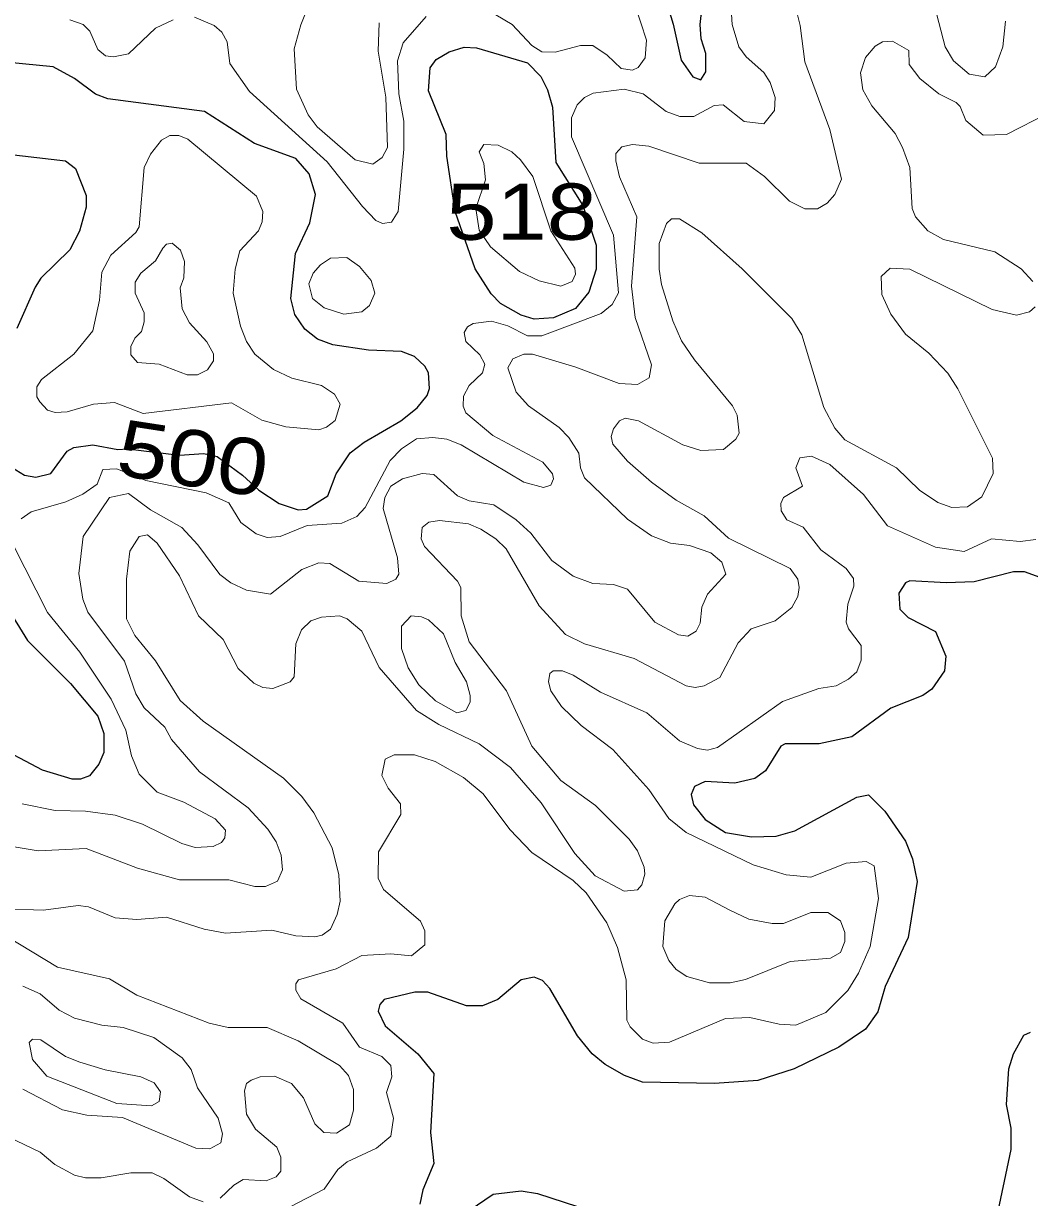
# Model space of a CAD drawing. Extents: x 577 to 602.9, y 7483.8 to 7511.6.
# Drawn here: x 583.914 to 585.345, y 7503.264 to 7504.934 of the extents above; entities that cross this region are included whole.
import ezdxf
from ezdxf.enums import TextEntityAlignment as Align

# ---------------------------------------------------------------- set-up
doc = ezdxf.new("R2010")
doc.units = 0
doc.header["$LTSCALE"] = 0.032
doc.layers.add('1', color=7, linetype='Continuous', lineweight=25)
doc.layers.add('2', color=7, linetype='Continuous', lineweight=13)
doc.layers.add('61', color=7, linetype='Continuous')

msp = doc.modelspace()

# ---------------------------------------------------------------- linework, layer by layer
at = {"layer": '1'}
for points in [[(584.8383, 7504.9327), (584.8494, 7504.8814), (584.8661, 7504.8575), (584.8773, 7504.8535), (584.8844, 7504.8647), (584.8844, 7504.8909), (584.8781, 7504.9116), (584.8765, 7504.9322), (584.8781, 7504.945), (584.894, 7504.9879), (584.8908, 7505.0086), (584.8733, 7505.0269), (584.8383, 7505.0293), (584.8113, 7505.0388), (584.7993, 7505.034), (584.8009, 7505.0205), (584.8248, 7504.9768)], [(584.6592, 7504.8392), (584.6665, 7504.8146), (584.6713, 7504.7358), (584.7095, 7504.6746), (584.7286, 7504.6182), (584.7286, 7504.584), (584.7182, 7504.5514), (584.6992, 7504.5283), (584.6681, 7504.5148), (584.6403, 7504.5132), (584.622, 7504.5188), (584.5926, 7504.5355), (584.5791, 7504.549), (584.5568, 7504.5848), (584.5282, 7504.6659), (584.5163, 7504.7446), (584.5155, 7504.7756), (584.49, 7504.8376), (584.4924, 7504.8702), (584.5012, 7504.8822), (584.5194, 7504.8933), (584.5409, 7504.8996), (584.5584, 7504.8989), (584.6308, 7504.8774), (584.6498, 7504.8583)]]:
    msp.add_lwpolyline(points, close=True, dxfattribs=at)
for points in [[(583.8913, 7504.3064), (583.9159, 7504.2913), (583.9318, 7504.2882), (583.9533, 7504.2937), (583.9763, 7504.3255), (583.9859, 7504.3303), (584.0129, 7504.3343), (584.0487, 7504.3279), (584.0622, 7504.3287), (584.1362, 7504.3198), (584.1707, 7504.322), (584.1897, 7504.3176), (584.226, 7504.2913), (584.2491, 7504.2699), (584.2777, 7504.2508), (584.3047, 7504.242), (584.3167, 7504.2428), (584.3469, 7504.2619), (584.3588, 7504.2929), (584.3787, 7504.3231), (584.3986, 7504.3383), (584.4511, 7504.3685), (584.4741, 7504.3868), (584.4884, 7504.4043), (584.4916, 7504.4146), (584.49, 7504.4369), (584.4852, 7504.4464), (584.4701, 7504.4599), (584.4519, 7504.4671), (584.4049, 7504.4687), (584.354, 7504.4766), (584.3326, 7504.4846), (584.3143, 7504.4989), (584.3, 7504.5196), (584.2944, 7504.5426), (584.3009, 7504.6065), (584.3214, 7504.65), (584.3294, 7504.6905), (584.3206, 7504.7199), (584.3016, 7504.7414), (584.2427, 7504.7629), (584.1719, 7504.8082), (584.0344, 7504.8265), (584.0169, 7504.8329), (583.9867, 7504.8551), (583.9565, 7504.8718), (583.869, 7504.8806)], [(583.8928, 7504.7478), (583.9739, 7504.7382), (583.9883, 7504.7271), (584.0034, 7504.6889), (584.0034, 7504.6722), (583.9938, 7504.638), (583.9803, 7504.6118), (583.939, 7504.5712), (583.931, 7504.5585), (583.9048, 7504.4997)], [(583.8579, 7504.1562), (583.9199, 7504.056), (583.9811, 7503.9947), (584.0201, 7503.9486), (584.0288, 7503.924), (584.0288, 7503.8969), (584.0217, 7503.8802), (584.0081, 7503.8635), (583.9954, 7503.8588), (583.9835, 7503.8588), (583.9413, 7503.8715), (583.8674, 7503.9104)], [(585.3599, 7504.1458), (585.3377, 7504.1538), (585.3218, 7504.1538), (585.2661, 7504.1395), (585.2264, 7504.1379), (585.1747, 7504.141), (585.1683, 7504.1379), (585.1588, 7504.1236), (585.1604, 7504.1005), (585.1723, 7504.0886), (585.2112, 7504.0687), (585.2256, 7504.0337), (585.224, 7504.013), (585.2057, 7503.9868), (585.193, 7503.978), (585.1476, 7503.9597), (585.092, 7503.9192), (585.0458, 7503.9089), (584.9973, 7503.9089), (584.991, 7503.9057), (584.9695, 7503.8707), (584.9544, 7503.8596), (584.9258, 7503.8532), (584.8836, 7503.8556), (584.8685, 7503.8484), (584.8638, 7503.8373), (584.8669, 7503.8222), (584.8836, 7503.8015), (584.9123, 7503.7832), (584.9496, 7503.7769), (584.9846, 7503.7777), (585.0109, 7503.7856), (585.0991, 7503.8333), (585.1158, 7503.8365), (585.1389, 7503.8134)], [(585.1389, 7503.8134), (585.1683, 7503.7705), (585.1786, 7503.7458), (585.185, 7503.7132), (585.1723, 7503.6337), (585.1397, 7503.5638), (585.1293, 7503.528), (585.1118, 7503.5033), (585.0737, 7503.4779), (585.0101, 7503.4469), (584.9584, 7503.4302), (584.8971, 7503.4262), (584.7946, 7503.4278), (584.7691, 7503.4373), (584.7413, 7503.4532), (584.723, 7503.4683), (584.7023, 7503.4938), (584.6626, 7503.5614), (584.6522, 7503.5725), (584.6403, 7503.5773), (584.622, 7503.5733), (584.5886, 7503.5455), (584.5672, 7503.5367), (584.5441, 7503.5367), (584.4892, 7503.5558), (584.4709, 7503.5558), (584.4272, 7503.5455), (584.4208, 7503.5383), (584.4185, 7503.5288), (584.4288, 7503.5081), (584.4749, 7503.4683), (584.498, 7503.4405), (584.4932, 7503.3562), (584.498, 7503.3125), (584.4821, 7503.2751), (584.4781, 7503.2544)], [(585.2963, 7503.2266), (585.3186, 7503.3324), (585.3186, 7503.3626), (585.3122, 7503.396), (585.3154, 7503.4469), (585.3218, 7503.4683), (585.3369, 7503.4946), (585.3464, 7503.4993)], [(584.5481, 7503.2457), (584.5823, 7503.2687), (584.622, 7503.2735), (584.6451, 7503.2695), (584.7023, 7503.2512)]]:
    msp.add_lwpolyline(points, dxfattribs=at)
at = {"layer": '2'}
for points in [[(584.432, 7504.7571), (584.4243, 7504.743), (584.4113, 7504.7335), (584.3859, 7504.7398), (584.3318, 7504.7867), (584.3191, 7504.8034), (584.3024, 7504.84), (584.2992, 7504.8973), (584.3087, 7504.9315), (584.3469, 7505.0285)], [(584.7731, 7504.1291), (584.8121, 7504.0822), (584.8455, 7504.0639), (584.859, 7504.0623), (584.8709, 7504.0695), (584.8765, 7504.0806), (584.8789, 7504.1037), (584.8868, 7504.122), (584.9131, 7504.1506), (584.9075, 7504.1673), (584.8916, 7504.1808), (584.8614, 7504.1911), (584.8343, 7504.1943), (584.8073, 7504.2047), (584.7731, 7504.2285), (584.7119, 7504.2874), (584.7063, 7504.3017), (584.7039, 7504.3223), (584.6896, 7504.3446), (584.6761, 7504.3589), (584.6324, 7504.3899), (584.6149, 7504.409), (584.6029, 7504.444), (584.6101, 7504.4567), (584.626, 7504.4631), (584.6379, 7504.4631), (584.6999, 7504.4448), (584.7612, 7504.4217), (584.7874, 7504.4202), (584.8041, 7504.4297), (584.8073, 7504.448), (584.7842, 7504.5156), (584.7787, 7504.5601), (584.7866, 7504.6587), (584.762, 7504.7152), (584.7564, 7504.7382), (584.7564, 7504.7486), (584.7651, 7504.7581), (584.7803, 7504.7613), (584.8033, 7504.7589), (584.8749, 7504.735), (584.9417, 7504.735), (584.9679, 7504.716), (585.0037, 7504.681), (585.0252, 7504.6698), (585.0435, 7504.6698), (585.057, 7504.6778), (585.0681, 7504.6905), (585.0777, 7504.712), (585.061, 7504.7828), (585.0252, 7504.879), (585.0188, 7504.9307), (584.9997, 7505.007)], [(584.921, 7504.9466), (584.9218, 7504.9322), (584.9313, 7504.9004), (584.9417, 7504.8861), (584.9671, 7504.8639), (584.9759, 7504.8496), (584.983, 7504.8281), (584.9822, 7504.8098), (584.9671, 7504.7907), (584.9393, 7504.7939), (584.9091, 7504.8177), (584.8964, 7504.8169), (584.8677, 7504.801), (584.8478, 7504.801), (584.828, 7504.8082), (584.7954, 7504.8336), (584.7683, 7504.84), (584.7246, 7504.8344), (584.7119, 7504.8281), (584.7015, 7504.8177), (584.6936, 7504.7995), (584.6936, 7504.7724), (584.7532, 7504.6325), (584.7604, 7504.5506), (584.7516, 7504.5339), (584.7357, 7504.5211), (584.6514, 7504.4893), (584.6308, 7504.4893), (584.6029, 7504.5036), (584.5799, 7504.51), (584.5536, 7504.5068), (584.5457, 7504.5021), (584.5409, 7504.4941), (584.5433, 7504.4814), (584.5632, 7504.4623), (584.5703, 7504.4488), (584.5672, 7504.4369), (584.5481, 7504.4186), (584.5401, 7504.4035), (584.5393, 7504.3891), (584.5433, 7504.3796), (584.5815, 7504.3478), (584.653, 7504.3096), (584.6665, 7504.2929), (584.6681, 7504.2858), (584.6642, 7504.277), (584.6538, 7504.2738), (584.626, 7504.281), (584.5369, 7504.3343), (584.5163, 7504.3422), (584.4964, 7504.3446), (584.4733, 7504.343), (584.4519, 7504.3287), (584.4359, 7504.312), (584.4002, 7504.2452), (584.3882, 7504.2325), (584.3668, 7504.223), (584.3175, 7504.2198), (584.2793, 7504.2039), (584.261, 7504.2023), (584.2451, 7504.2078), (584.2236, 7504.2237), (584.2061, 7504.2516), (584.1743, 7504.2659), (584.0885, 7504.2834), (584.0471, 7504.3001), (584.0272, 7504.2993), (584.0193, 7504.2786), (583.9986, 7504.2643), (583.9747, 7504.2532), (583.9254, 7504.2389), (583.9111, 7504.2293)], [(584.5862, 7504.9458), (584.6093, 7504.9322), (584.6371, 7504.902), (584.6514, 7504.8933), (584.6705, 7504.8925), (584.7063, 7504.902), (584.7238, 7504.902), (584.7445, 7504.8885), (584.7644, 7504.8694), (584.7803, 7504.867), (584.7882, 7504.871), (584.7985, 7504.8845), (584.8001, 7504.91), (584.7842, 7504.9593)], [(585.2097, 7504.9585), (585.2248, 7504.9004), (585.2367, 7504.8806), (585.259, 7504.8615), (585.2812, 7504.8575), (585.2963, 7504.8718), (585.3067, 7504.9004), (585.3106, 7504.937)], [(583.9803, 7504.9386), (583.9994, 7504.9322), (584.0089, 7504.9227), (584.0201, 7504.8965), (584.0312, 7504.8877), (584.0423, 7504.8861), (584.0638, 7504.8901), (584.102, 7504.9267), (584.1274, 7504.9386)], [(584.1576, 7504.9426), (584.1855, 7504.9307), (584.1966, 7504.9211), (584.2038, 7504.9076), (584.2077, 7504.8766), (584.2356, 7504.8368), (584.3461, 7504.7366), (584.3962, 7504.673), (584.4153, 7504.6531), (584.4248, 7504.6492), (584.4375, 7504.6508), (584.4471, 7504.6659), (584.455, 7504.7549), (584.455, 7504.7947), (584.4479, 7504.8336), (584.4463, 7504.8806), (584.4542, 7504.906), (584.4868, 7504.9434)], [(584.42, 7504.9346), (584.4185, 7504.8941), (584.4296, 7504.8289), (584.432, 7504.7571)], [(585.3711, 7504.8058), (585.3122, 7504.7756), (585.2788, 7504.7748), (585.2542, 7504.7955), (585.2462, 7504.8154), (585.2407, 7504.8209), (585.216, 7504.8336), (585.189, 7504.8551), (585.1739, 7504.875), (585.1731, 7504.8949), (585.15, 7504.9084), (585.1357, 7504.9076), (585.1254, 7504.9012), (585.1118, 7504.8853), (585.1047, 7504.8631), (585.1079, 7504.8392), (585.1206, 7504.8162), (585.154, 7504.7772), (585.1643, 7504.7573), (585.1747, 7504.7287), (585.1778, 7504.6706), (585.1826, 7504.6587), (585.2001, 7504.6388), (585.2224, 7504.6261), (585.2956, 7504.6086), (585.3329, 7504.5848), (585.3496, 7504.5665)], [(585.3528, 7504.5307), (585.3448, 7504.5235), (585.3265, 7504.5188), (585.2916, 7504.5267), (585.1747, 7504.584), (585.1468, 7504.5856), (585.1341, 7504.5736), (585.1349, 7504.5482), (585.1476, 7504.5203), (585.1683, 7504.4917), (585.2017, 7504.4647), (585.2287, 7504.4361), (585.2431, 7504.4138), (585.2924, 7504.3152), (585.2931, 7504.2937), (585.2772, 7504.2603), (585.2566, 7504.246), (585.2343, 7504.2452), (585.2144, 7504.2524), (585.1882, 7504.2699), (585.1556, 7504.3017), (585.0824, 7504.3414), (585.0681, 7504.3581), (585.0522, 7504.3876), (585.0212, 7504.4909), (585.0069, 7504.514), (584.9361, 7504.5848), (584.8789, 7504.6356), (584.8471, 7504.6555), (584.8359, 7504.6555), (584.8288, 7504.6492), (584.8184, 7504.6205), (584.8184, 7504.584), (584.8216, 7504.5625), (584.8375, 7504.5108), (584.8502, 7504.4822), (584.8685, 7504.4551), (584.9226, 7504.3899), (584.929, 7504.3764), (584.9321, 7504.351), (584.9274, 7504.3422), (584.9099, 7504.3279), (584.8773, 7504.3263), (584.8518, 7504.3343), (584.789, 7504.3685), (584.7699, 7504.3724), (584.762, 7504.3685), (584.7532, 7504.3573), (584.75, 7504.3462), (584.7524, 7504.3351), (584.7731, 7504.3112), (584.8073, 7504.281), (584.8423, 7504.2556), (584.882, 7504.2333), (584.917, 7504.2015), (585.0045, 7504.1585), (585.0156, 7504.1434), (585.0172, 7504.1315), (585.0156, 7504.1188), (585.0069, 7504.1029)], [(584.3087, 7503.5463), (584.3016, 7503.559), (584.3016, 7503.5677), (584.3055, 7503.5733), (584.3588, 7503.5892), (584.3954, 7503.6083), (584.4367, 7503.6107), (584.4662, 7503.6075), (584.4852, 7503.6234), (584.4852, 7503.6433), (584.4789, 7503.6568), (584.4264, 7503.7021), (584.4185, 7503.718), (584.4192, 7503.7554), (584.4511, 7503.8087), (584.4503, 7503.8238), (584.4328, 7503.846), (584.424, 7503.8643), (584.4288, 7503.8874), (584.4415, 7503.8937), (584.4701, 7503.8937), (584.4996, 7503.8842), (584.5401, 7503.8611), (584.5679, 7503.8381), (584.6061, 7503.7872), (584.6371, 7503.7546), (584.696, 7503.7148), (584.7143, 7503.6973), (584.7437, 7503.6544), (584.7588, 7503.6194), (584.7715, 7503.5733), (584.7723, 7503.516), (584.7771, 7503.5065), (584.7946, 7503.489), (584.8097, 7503.4834), (584.8327, 7503.485), (584.9123, 7503.5184), (584.9472, 7503.52), (584.9886, 7503.5105), (585.0124, 7503.5089), (585.0554, 7503.5272), (585.0864, 7503.5582), (585.1015, 7503.5828), (585.1182, 7503.621), (585.1301, 7503.6894), (585.1238, 7503.7355), (585.1126, 7503.7419), (585.084, 7503.7395), (585.0339, 7503.7196), (584.9989, 7503.7228), (584.952, 7503.7371), (584.8566, 7503.7832), (584.8319, 7503.8031), (584.8033, 7503.8444), (584.7524, 7503.9009), (584.7071, 7503.9351), (584.6793, 7503.9621), (584.6642, 7503.9844), (584.661, 7503.9971), (584.6626, 7504.0091), (584.6673, 7504.013), (584.6809, 7504.013), (584.696, 7504.0067), (584.7349, 7503.9828), (584.8009, 7503.9534), (584.8471, 7503.9136), (584.8725, 7503.9025), (584.8868, 7503.9001), (584.9011, 7503.9041), (584.9934, 7503.9693), (585.0451, 7503.9876), (585.0697, 7503.9916), (585.0872, 7504.0011), (585.0991, 7504.0114), (585.1055, 7504.0281), (585.1055, 7504.0488), (585.0872, 7504.0727), (585.084, 7504.0822), (585.0864, 7504.1077), (585.0951, 7504.1331), (585.0944, 7504.1442), (585.084, 7504.1585), (585.0482, 7504.1848), (585.0228, 7504.2174), (584.9997, 7504.2277), (584.9918, 7504.2404), (584.991, 7504.2508), (584.995, 7504.2595), (585.022, 7504.2754), (585.0124, 7504.3017), (585.018, 7504.316), (585.0347, 7504.3184), (585.061, 7504.3064), (585.1087, 7504.2635), (585.1429, 7504.219), (585.2112, 7504.1888), (585.2518, 7504.1824), (585.2908, 7504.2007), (585.3313, 7504.1967), (585.3536, 7504.1999)], [(583.8984, 7503.7633), (583.935, 7503.757), (584.0034, 7503.7602), (584.0765, 7503.7323), (584.1362, 7503.7156), (584.2061, 7503.7156), (584.2435, 7503.7061), (584.2586, 7503.7061), (584.2753, 7503.714), (584.2825, 7503.7299), (584.2809, 7503.7506), (584.2737, 7503.7697), (584.2618, 7503.788), (584.234, 7503.8182), (584.1648, 7503.8691), (584.125, 7503.9152), (584.1155, 7503.9327), (584.0861, 7503.9605), (584.0741, 7503.9804), (584.0582, 7504.0265), (584.0058, 7504.0965), (583.9986, 7504.1148), (583.993, 7504.1514), (583.9994, 7504.2039), (584.0368, 7504.2595), (584.0638, 7504.2651), (584.0948, 7504.242), (584.1393, 7504.2166), (584.1624, 7504.1919), (584.1934, 7504.1498), (584.2093, 7504.1379), (584.2316, 7504.1275), (584.2658, 7504.122), (584.3103, 7504.157), (584.3342, 7504.1665), (584.3501, 7504.1657), (584.3914, 7504.1403), (584.4312, 7504.1371), (584.4439, 7504.1434), (584.4479, 7504.1506), (584.4463, 7504.1737), (584.4256, 7504.2436), (584.428, 7504.2595), (584.4367, 7504.2754), (584.4534, 7504.2858), (584.4813, 7504.2937), (584.498, 7504.2921), (584.5314, 7504.2619), (584.5481, 7504.2548), (584.5831, 7504.2492), (584.6149, 7504.2277), (584.6355, 7504.2086), (584.6658, 7504.1697), (584.696, 7504.1474), (584.7238, 7504.1371), (584.7532, 7504.1355), (584.7731, 7504.1291)], [(585.0069, 7504.1029), (584.983, 7504.0838), (584.9488, 7504.0727), (584.9305, 7504.0528), (584.9043, 7504.0035), (584.882, 7503.9916), (584.8693, 7503.9892), (584.8566, 7503.9916), (584.7826, 7504.0305), (584.7119, 7504.0512), (584.6848, 7504.0647), (584.6475, 7504.1053), (584.6005, 7504.1864), (584.5862, 7504.2007), (584.5648, 7504.2142), (584.5473, 7504.2222), (584.5059, 7504.2269), (584.4908, 7504.2245), (584.4813, 7504.2166), (584.4797, 7504.2007), (584.4845, 7504.1896), (584.5314, 7504.1403), (584.5361, 7504.1315), (584.5369, 7504.091), (584.5481, 7504.0544), (584.6013, 7503.9844), (584.6371, 7503.9057), (584.6785, 7503.8572), (584.7278, 7503.8214), (584.7755, 7503.7737), (584.7874, 7503.757), (584.797, 7503.7339), (584.7978, 7503.7236), (584.7938, 7503.7085), (584.7874, 7503.7013), (584.7683, 7503.6997), (584.727, 7503.7212), (584.6984, 7503.753), (584.6506, 7503.8254), (584.6069, 7503.8755), (584.5624, 7503.9089), (584.5051, 7503.9367), (584.4733, 7503.9566), (584.42, 7504.0178), (584.3954, 7504.0695), (584.3747, 7504.087), (584.3636, 7504.091), (584.3381, 7504.0894), (584.323, 7504.0838), (584.3095, 7504.0711), (584.3016, 7504.0512), (584.2992, 7504.0043), (584.2936, 7503.9971), (584.269, 7503.9876), (584.2546, 7503.9892), (584.2419, 7503.9955), (584.2197, 7504.0162), (584.1982, 7504.0576), (584.1632, 7504.091), (584.1362, 7504.1482), (584.1044, 7504.1943), (584.0908, 7504.2063), (584.0789, 7504.2039), (584.0654, 7504.1832), (584.0606, 7504.1434), (584.0606, 7504.087), (584.0726, 7504.0631), (584.102, 7504.0273), (584.137, 7503.9709), (584.1696, 7503.9415), (584.2841, 7503.8604), (584.3103, 7503.8341), (584.327, 7503.8111), (584.3532, 7503.761), (584.3628, 7503.7228), (584.3644, 7503.6854), (584.3604, 7503.6663), (584.3509, 7503.6457), (584.3389, 7503.6369), (584.3286, 7503.6345), (584.3016, 7503.6361), (584.2674, 7503.6441), (584.2014, 7503.6401), (584.1712, 7503.6457), (584.1179, 7503.6624), (584.0757, 7503.6592), (584.0447, 7503.6616), (584.0066, 7503.6775), (583.9922, 7503.6791), (583.9429, 7503.6727), (583.8865, 7503.6743)], [(583.9, 7504.1911), (583.9485, 7504.0957), (583.9946, 7504.0393), (584.0392, 7503.9725), (584.0598, 7503.9287), (584.0678, 7503.8922), (584.0789, 7503.8659), (584.1044, 7503.8405), (584.1425, 7503.8262), (584.1871, 7503.8023), (584.2014, 7503.7864), (584.2006, 7503.7753), (584.1958, 7503.7689), (584.1839, 7503.7633), (584.1584, 7503.7618), (584.1393, 7503.7673), (584.0837, 7503.7951), (584.0447, 7503.8079), (584.0026, 7503.8134), (583.9596, 7503.8142), (583.9127, 7503.8238)], [(583.8905, 7503.6353), (583.9628, 7503.5916), (584.0368, 7503.5749), (584.0757, 7503.5518), (584.1783, 7503.5121), (584.2053, 7503.5057), (584.261, 7503.5057), (584.3047, 7503.4866)], [(583.9135, 7503.4182), (583.97, 7503.3888), (584.0042, 7503.3809), (584.0551, 7503.3777), (584.1592, 7503.3339), (584.1791, 7503.3332), (584.195, 7503.3419), (584.1974, 7503.3546), (584.191, 7503.3769), (584.1616, 7503.4198), (584.1529, 7503.4461), (584.1401, 7503.4628), (584.0996, 7503.4914), (584.0559, 7503.5057), (584.0256, 7503.5089), (583.9867, 7503.5192), (583.9652, 7503.5304), (583.9382, 7503.5534), (583.9135, 7503.5645)], [(584.2936, 7503.2505), (584.3421, 7503.2759), (584.3612, 7503.3037), (584.3747, 7503.3149), (584.4161, 7503.3339), (584.4367, 7503.3514), (584.4407, 7503.3769), (584.4304, 7503.4135), (584.4383, 7503.4357), (584.4367, 7503.4516), (584.424, 7503.4644), (584.3922, 7503.4779), (584.3684, 7503.5121), (584.3087, 7503.5463)], [(584.1696, 7503.2576), (584.1505, 7503.2648), (584.1139, 7503.291), (584.0972, 7503.299), (584.067, 7503.299), (584.0248, 7503.2918), (584.0026, 7503.2918), (583.9867, 7503.2958), (583.9588, 7503.3109), (583.9382, 7503.3284), (583.8817, 7503.3554), (583.8237, 7503.4127), (583.7664, 7503.4365), (583.7076, 7503.4723), (583.6861, 7503.4787), (583.6646, 7503.4779), (583.6567, 7503.4707), (583.6559, 7503.4596), (583.6622, 7503.4453), (583.6805, 7503.4214), (583.7831, 7503.3196), (583.8706, 7503.2711), (583.8889, 7503.2512)], [(584.3047, 7503.4866), (584.3636, 7503.4516), (584.3763, 7503.4373), (584.3835, 7503.4174), (584.3835, 7503.388), (584.3779, 7503.3673), (584.3596, 7503.3554), (584.3413, 7503.3562), (584.3286, 7503.3689), (584.3127, 7503.4055), (584.2952, 7503.4262), (584.2713, 7503.4365), (584.2507, 7503.4357), (584.2379, 7503.431), (584.2316, 7503.4262), (584.2284, 7503.4158), (584.2316, 7503.3825), (584.2443, 7503.361), (584.2745, 7503.3355), (584.2801, 7503.3212), (584.2801, 7503.3013), (584.2737, 7503.2934), (584.2594, 7503.2878), (584.2268, 7503.2894), (584.2133, 7503.2815), (584.1942, 7503.2632)]]:
    msp.add_lwpolyline(points, dxfattribs=at)
for points in [[(584.3644, 7504.3923), (584.3564, 7504.4066), (584.3381, 7504.4186), (584.296, 7504.4289), (584.2698, 7504.4416), (584.2435, 7504.4631), (584.2316, 7504.4814), (584.2228, 7504.5029), (584.2125, 7504.5498), (584.2155, 7504.584), (584.222, 7504.6102), (584.2483, 7504.6388), (584.2539, 7504.6516), (584.2546, 7504.6659), (584.2459, 7504.6881), (584.1481, 7504.7692), (584.1354, 7504.774), (584.1226, 7504.774), (584.1107, 7504.7676), (584.0948, 7504.7478), (584.0861, 7504.7287), (584.0789, 7504.6444), (584.0741, 7504.6364), (584.0384, 7504.6038), (584.0256, 7504.58), (584.0225, 7504.5402), (584.0129, 7504.4965), (583.9859, 7504.4631), (583.9398, 7504.4273), (583.9334, 7504.417), (583.9334, 7504.4027), (583.9374, 7504.3955), (583.9485, 7504.3836), (583.9596, 7504.3804), (583.9763, 7504.3812), (584.0137, 7504.3923), (584.0439, 7504.3947), (584.0845, 7504.3788), (584.2101, 7504.3939), (584.2531, 7504.3693), (584.2872, 7504.3597), (584.3342, 7504.3557), (584.3453, 7504.3594), (584.3576, 7504.3687)], [(584.5687, 7504.7613), (584.5894, 7504.7605), (584.6085, 7504.7509), (584.6212, 7504.7398), (584.6387, 7504.716), (584.6642, 7504.6388), (584.6984, 7504.5856), (584.6992, 7504.5768), (584.6944, 7504.5665), (584.6785, 7504.5601), (584.6475, 7504.5673), (584.6196, 7504.5808), (584.5783, 7504.6158), (584.5624, 7504.6396), (584.5576, 7504.6706), (584.5711, 7504.7112), (584.5687, 7504.7343), (584.5624, 7504.7509)], [(584.1258, 7504.6213), (584.1378, 7504.611), (584.1433, 7504.5951), (584.1425, 7504.572), (584.137, 7504.5577), (584.1401, 7504.5275), (584.1505, 7504.5076), (584.1751, 7504.4806), (584.1847, 7504.4639), (584.1847, 7504.4536), (584.1759, 7504.4408), (584.1616, 7504.4337), (584.1473, 7504.4337), (584.1075, 7504.4488), (584.0765, 7504.4512), (584.067, 7504.4623), (584.067, 7504.4742), (584.0726, 7504.4862), (584.0821, 7504.4957), (584.0861, 7504.5092), (584.0861, 7504.5219), (584.0733, 7504.5498), (584.0733, 7504.5657), (584.0813, 7504.5784), (584.102, 7504.5959), (584.1123, 7504.6142), (584.1179, 7504.6197)], [(584.3421, 7504.5291), (584.3699, 7504.5203), (584.3954, 7504.5235), (584.4065, 7504.5323), (584.4137, 7504.5498), (584.4089, 7504.5681), (584.3922, 7504.5879), (584.3739, 7504.6007), (584.3509, 7504.5999), (584.3366, 7504.5903), (584.3262, 7504.5784), (584.3199, 7504.5633), (584.3254, 7504.5426)], [(584.4765, 7503.9931), (584.5004, 7503.9701), (584.5306, 7503.9534), (584.5433, 7503.9566), (584.5497, 7503.9685), (584.5497, 7503.978), (584.5441, 7503.9971), (584.5282, 7504.025), (584.5115, 7504.0655), (584.49, 7504.0854), (584.4802, 7504.0899), (584.4654, 7504.091), (584.4519, 7504.0766), (584.4519, 7504.0448), (584.4614, 7504.017)], [(584.9186, 7503.6727), (584.9457, 7503.66), (584.9791, 7503.6536), (584.995, 7503.6536), (585.0339, 7503.6695), (585.0578, 7503.6695), (585.0761, 7503.6576), (585.0824, 7503.6409), (585.0824, 7503.6282), (585.0761, 7503.6123), (585.0618, 7503.6043), (585.0045, 7503.5995), (584.9409, 7503.5741), (584.9194, 7503.5693), (584.89, 7503.5693), (584.8574, 7503.5781), (584.8423, 7503.5884), (584.8319, 7503.6011), (584.8232, 7503.621), (584.8264, 7503.6576), (584.8407, 7503.6814), (584.8471, 7503.6878), (584.8614, 7503.6934), (584.8836, 7503.691)], [(583.9946, 7503.4564), (584.0304, 7503.4453), (584.0813, 7503.4357), (584.1004, 7503.427), (584.1091, 7503.4143), (584.1075, 7503.4007), (584.0964, 7503.3944), (584.0471, 7503.3976), (583.9477, 7503.4365), (583.927, 7503.4604), (583.9223, 7503.4842), (583.927, 7503.489), (583.939, 7503.4882), (583.9739, 7503.4644)]]:
    msp.add_lwpolyline(points, close=True, dxfattribs=at)

# ---------------------------------------------------------------- texts
at = {"layer": '61', "width": 1.2}
msp.add_text('518', height=0.08, dxfattribs=at).set_placement((584.6227, 7504.6259), align=Align.CENTER)
msp.add_text('500', height=0.08, rotation=351.263, dxfattribs=at).set_placement((584.1494, 7504.2757), align=Align.CENTER)

doc.saveas('drawing.dxf')
